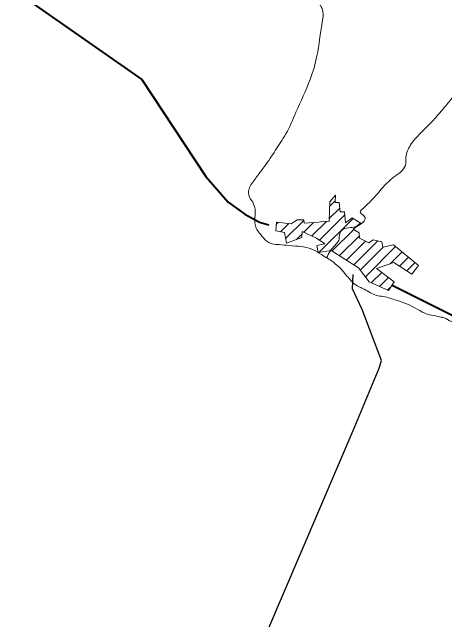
# Model space of a CAD drawing. Extents: x 553962 to 842807, y 8883888 to 9032388.
# Drawn here: x 600995 to 602549, y 8911389 to 8913574 of the extents above; entities that cross this region are included whole.
import ezdxf

# ---------------------------------------------------------------- set-up
doc = ezdxf.new("R2010")
doc.units = 0
doc.header["$LTSCALE"] = 160
doc.layers.add('6', color=7, linetype='Continuous', lineweight=13)

msp = doc.modelspace()

# ---------------------------------------------------------------- linework, layer by layer
at = {"layer": '6'}
for p, q in [((602135, 8912875.4), (602155.7, 8912896.1)), ((602133.7, 8912831.7), (602171.7, 8912869.7)), ((602098.9, 8912754.4), (602189.8, 8912845.4)), ((601943.4, 8912811.1), (601950.9, 8912818.6)), ((601977.2, 8912760.1), (602042.3, 8912825.1)), ((602042.5, 8912783), (602077.5, 8912817.9)), ((602071.4, 8912769.4), (602123.7, 8912821.7)), ((602097.7, 8912710.8), (602219.3, 8912832.4)), ((601959, 8912784.3), (601988.9, 8912814.2)), ((602230, 8912800.7), (602245.6, 8912816.3)), ((602015.9, 8912756.3), (602036.3, 8912776.7)), ((602144.7, 8912715.4), (602221.8, 8912792.6)), ((602170.6, 8912698.8), (602242, 8912770.3)), ((602222.3, 8912665.7), (602308.3, 8912751.7)), ((602196.4, 8912682.3), (602264.6, 8912750.5)), ((602263.7, 8912622.3), (602372.5, 8912731.1)), ((602245.3, 8912646.4), (602328.2, 8912729.2)), ((602352.6, 8912668.8), (602395.7, 8912711.9)), ((602386.8, 8912660.5), (602418.9, 8912692.7)), ((602412.6, 8912643.9), (602442.2, 8912673.5)), ((602284.8, 8912601), (602322.3, 8912638.5)), ((602314.1, 8912587.8), (602346.7, 8912620.4)), ((602343.4, 8912574.7), (602356.4, 8912587.7))]:
    msp.add_line(p, q, dxfattribs=at)
at = {"layer": '6', "lineweight": 40}
for points in [[(599384.5, 8914691.3), (599431.6, 8914660.4), (600961.1, 8913682.3), (601460.1, 8913331.7), (601690.5, 8912983.4), (601771, 8912890.8), (601830.7, 8912847.9), (601883.5, 8912819.1), (601916.8, 8912809.3)], [(602359.4, 8912592.4), (603029.3, 8912257.4), (603138.7, 8912220.8), (603182.6, 8912223.2), (603204.8, 8912244.9), (603326.1, 8912317.9), (603397.7, 8912342), (603699.3, 8912323), (603880.6, 8912337.8), (604543.9, 8912340.6)]]:
    msp.add_lwpolyline(points, dxfattribs=at)
at = {"layer": '6'}
msp.add_lwpolyline([(602112.7, 8912822.2), (602133.4, 8912821.3), (602135.5, 8912892.7), (602156.4, 8912916.1), (602155.4, 8912889.7), (602169.7, 8912889.6), (602173, 8912856), (602188.7, 8912855.8), (602192.7, 8912816.5), (602216.4, 8912834.2), (602248.4, 8912814.6), (602220.3, 8912793.4), (602241, 8912781.1), (602242.9, 8912761.1), (602275.7, 8912745.1), (602291.5, 8912755.7), (602322.9, 8912748.3), (602327, 8912728.9), (602364.2, 8912737.9), (602455.1, 8912662.8), (602430.5, 8912632.3), (602366.5, 8912673.6), (602304.2, 8912652), (602367.4, 8912605), (602347.1, 8912573), (602277.3, 8912604.3), (602238.5, 8912655.4), (602141.1, 8912717.7), (602093.9, 8912710.2), (602089.8, 8912735.3), (602118.4, 8912741.4), (602087.9, 8912761.7), (602036.6, 8912785.7), (602035.7, 8912763.6), (601980.5, 8912743.3), (601973, 8912781.3), (601941.6, 8912788), (601944, 8912819.4), (601997.6, 8912813.2), (602019.1, 8912828), (602042, 8912827.8), (602043.3, 8912815), (602096.2, 8912819.5)], close=True, dxfattribs=at)
at = {"layer": '6', "lineweight": 25}
msp.add_lwpolyline([(601910.1, 8911344.1), (602223.7, 8912077.8), (602313.4, 8912293.8), (602321.9, 8912321.1), (602252.1, 8912505.5), (602217.1, 8912579.8), (602219.3, 8912630.5)], dxfattribs=at)
at = {"layer": '6'}
for points in [[(602696, 8912357.8), (602680.8, 8912383.1), (602647.7, 8912416.2), (602598, 8912451.4), (602570, 8912462.8), (602547.3, 8912475), (602535.2, 8912478), (602516.1, 8912482.4), (602487.4, 8912488), (602449.6, 8912506.3), (602414.8, 8912524.1), (602377.1, 8912537.6), (602328, 8912551.5), (602304.1, 8912555.8), (602259.8, 8912577.6), (602243.2, 8912585.8), (602225.4, 8912596.2), (602215, 8912605.8), (602200.2, 8912622.3), (602189.8, 8912634.5), (602170.7, 8912656.7), (602161.6, 8912664.1), (602142.5, 8912680.1), (602122, 8912692.3), (602089.9, 8912712.7), (602057.3, 8912727.1), (602035.2, 8912731.4), (601989.5, 8912734.9), (601954.3, 8912738.4), (601929.1, 8912741), (601916.6, 8912746.2), (601902.6, 8912756.6), (601882.7, 8912781), (601871.5, 8912797), (601866.9, 8912815.5), (601867.4, 8912842.2), (601866.3, 8912871.8), (601855.3, 8912896.2), (601846, 8912913), (601844.8, 8912934.5), (601852.4, 8912953.1), (601866.3, 8912972.8), (601879.6, 8912990.2), (601921.4, 8913048.8), (601958.6, 8913105.1), (601978.3, 8913136.4), (602014.3, 8913214.3), (602065.3, 8913332.2), (602089.7, 8913416.9), (602108.3, 8913537.1), (602111.2, 8913576.6), (602086.8, 8913617.2), (602056.6, 8913636.4), (602002.1, 8913643.9), (601951.6, 8913649.2)], [(602123.8, 8912691.3), (602154.7, 8912736.8), (602168.1, 8912753.6), (602170.3, 8912772.6), (602182.6, 8912792.7), (602210.6, 8912799.4), (602230.7, 8912803.9), (602250.8, 8912815.1), (602263.2, 8912831.8), (602254.2, 8912845.3), (602245.2, 8912855.3), (602256.4, 8912869.9), (602306.8, 8912921.3), (602363.8, 8912979.5), (602407.4, 8913023.1), (602409.6, 8913051), (602426.4, 8913096.9), (602477.8, 8913155), (602506.9, 8913185.2), (602544.9, 8913228.8), (602574, 8913264.6), (602603.1, 8913303.8), (602648.9, 8913340.7), (602700.4, 8913372), (602752.9, 8913427.9), (602792.1, 8913473.7), (602815.7, 8913506.4)]]:
    msp.add_spline(points, degree=3, dxfattribs=at)

doc.saveas('drawing.dxf')
